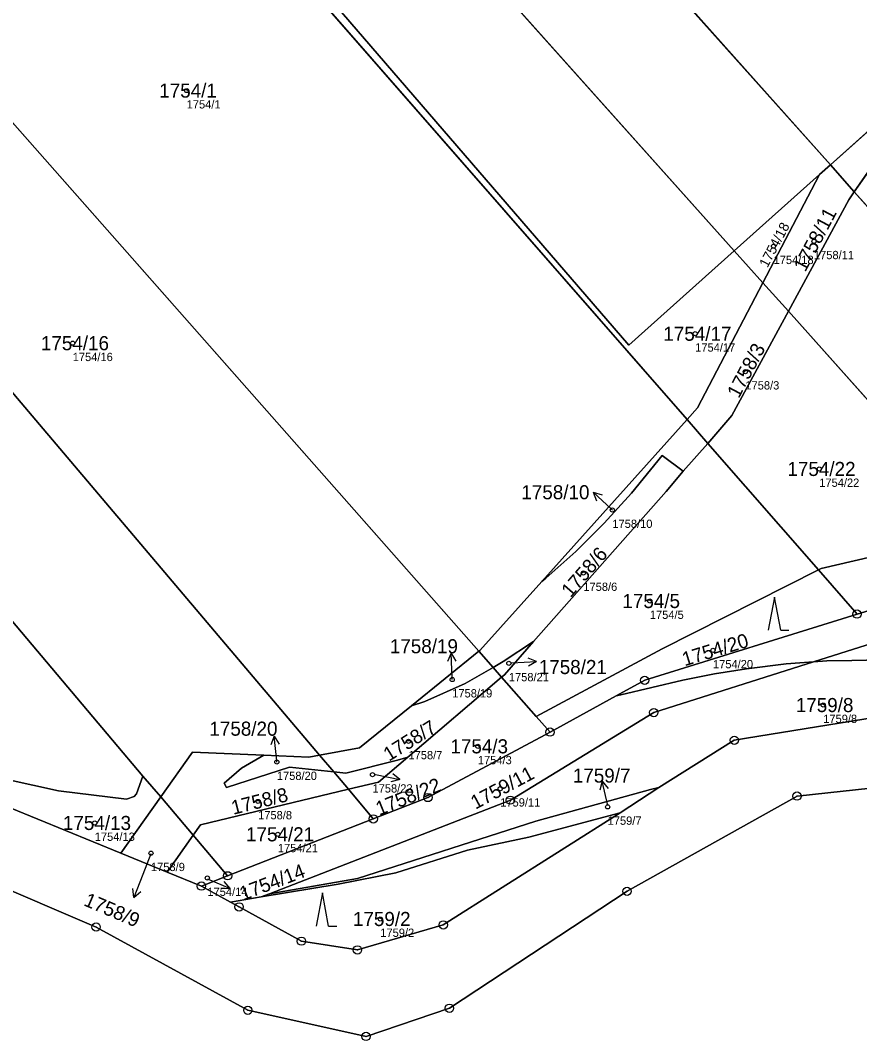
# Model space of a CAD drawing. Extents: x -751550 to -746116, y -1055108 to -1050700.
# Drawn here: x -750487.8 to -750386.6, y -1054333.2 to -1054210.1 of the extents above; entities that cross this region are included whole.
import ezdxf

# ---------------------------------------------------------------- set-up
doc = ezdxf.new("R2010")
doc.units = 0
for name, color, linetype in [('Definiční body', 7, 'Continuous'), ('Hranice parcel', 7, 'Continuous'), ('Parcelní čísla', 7, 'Continuous'), ('Polygon parcely', 7, 'Continuous'), ('Pop  PČ popisy', 7, 'Continuous'), ('Značky bodu BP', 7, 'Continuous'), ('Značky kultur', 7, 'Continuous')]:
    doc.layers.add(name, color=color, linetype=linetype)

msp = doc.modelspace()

# ---------------------------------------------------------------- linework, layer by layer
at = {"layer": 'Definiční body'}
for centre in [(-750467.77, -1054218.53), (-750396.96, -1054237.31), (-750392.09, -1054236.72), (-750406.42, -1054247.88), (-750481.52, -1054249.02), (-750400.36, -1054252.45), (-750391.45, -1054264.2), (-750416.41, -1054269.16), (-750419.91, -1054276.76), (-750411.89, -1054280.14), (-750404.27, -1054286.1), (-750428.9, -1054287.67), (-750435.73, -1054289.62), (-750390.97, -1054292.7), (-750441.01, -1054297.08), (-750432.64, -1054297.68), (-750456.89, -1054299.58), (-750445.35, -1054301.1), (-750429.94, -1054302.79), (-750459.15, -1054304.33), (-750416.98, -1054304.99), (-750478.86, -1054306.93), (-750456.77, -1054308.3), (-750472.08, -1054310.58), (-750465.27, -1054313.58), (-750444.41, -1054318.52)]:
    msp.add_circle(centre, 0.25, dxfattribs=at)
at = {"layer": 'Hranice parcel'}
for p, q in [((-750390.11, -1054227.5), (-750483.41, -1054122.81)), ((-750401.7, -1054237.87), (-750496.52, -1054131.78)), ((-750407.4, -1054258.24), (-750510.53, -1054140.17)), ((-750473.06, -1054301.3), (-750571.28, -1054184.67)), ((-750515.33, -1054192.28), (-750432.52, -1054286.21)), ((-750451.73, -1054298.76), (-750530.91, -1054205.23)), ((-750390.11, -1054227.5), (-750378.48, -1054217.08)), ((-750378.05, -1054217.56), (-750387.22, -1054230.75)), ((-750391.4, -1054228.65), (-750390.11, -1054227.5)), ((-750387.22, -1054230.75), (-750390.11, -1054227.5)), ((-750391.4, -1054228.65), (-750401.7, -1054237.87)), ((-750387.22, -1054230.75), (-750356.7, -1054265)), ((-750398.25, -1054241.73), (-750401.7, -1054237.87)), ((-750395.17, -1054245.17), (-750398.25, -1054241.73)), ((-750380.93, -1054261.11), (-750395.17, -1054245.17)), ((-750424.93, -1054277.77), (-750407.4, -1054258.24)), ((-750407.4, -1054258.24), (-750404.89, -1054261.12)), ((-750404.89, -1054261.12), (-750407.88, -1054264.48)), ((-750391.55, -1054276.39), (-750404.89, -1054261.12)), ((-750391.55, -1054276.39), (-750386.89, -1054281.72)), ((-750440.64, -1054292.78), (-750432.52, -1054286.21)), ((-750432.52, -1054286.21), (-750430.81, -1054288.16)), ((-750429.77, -1054289.34), (-750430.81, -1054288.16)), ((-750429.77, -1054289.34), (-750441.1, -1054299)), ((-750425.59, -1054294.08), (-750429.77, -1054289.34)), ((-750415.95, -1054291.59), (-750423.93, -1054295.96)), ((-750423.93, -1054295.96), (-750425.59, -1054294.08)), ((-750451.73, -1054298.76), (-750450.03, -1054300.77)), ((-750448.25, -1054302.87), (-750450.03, -1054300.77)), ((-750470.88, -1054303.76), (-750473.06, -1054301.3)), ((-750448.25, -1054302.87), (-750445.25, -1054306.44)), ((-750410.81, -1054302.66), (-750415.47, -1054305.69)), ((-750475.72, -1054310.57), (-750470.88, -1054303.76)), ((-750470.88, -1054303.76), (-750466.98, -1054308.39)), ((-750445.25, -1054306.44), (-750462.83, -1054313.31)), ((-750470.14, -1054312.85), (-750466.98, -1054308.39)), ((-750462.83, -1054313.31), (-750466.98, -1054308.39)), ((-750470.14, -1054312.85), (-750475.72, -1054310.57)), ((-750465.99, -1054314.55), (-750470.14, -1054312.85)), ((-750465.99, -1054314.55), (-750462.83, -1054313.31)), ((-750462.47, -1054316.49), (-750465.99, -1054314.55)), ((-750458.78, -1054315.86), (-750462.47, -1054316.49)), ((-750457.79, -1054315.48), (-750458.78, -1054315.86))]:
    msp.add_line(p, q, dxfattribs=at)
for points in [[(-750508.62, -1054140.06), (-750414.44, -1054249.27), (-750401.7, -1054237.87)], [(-750398.25, -1054241.73), (-750391.45, -1054228.73), (-750391.4, -1054228.65)], [(-750387.22, -1054230.75), (-750387.89, -1054231.7), (-750395.17, -1054245.17)], [(-750398.25, -1054241.73), (-750406.14, -1054256.83), (-750407.4, -1054258.24)], [(-750492.31, -1054313.68), (-750478.7, -1054319.49), (-750460.39, -1054329.54), (-750446.13, -1054332.7), (-750436.07, -1054329.29), (-750414.64, -1054315.18), (-750394.13, -1054303.69), (-750374.5, -1054301.56), (-750346.87, -1054303.47), (-750308.48, -1054310.33), (-750243.46, -1054301.57), (-750193.86, -1054286.28), (-750177.77, -1054276.34), (-750154.22, -1054242.37)], [(-750404.89, -1054261.12), (-750401.98, -1054257.76), (-750395.17, -1054245.17)], [(-750380.93, -1054261.11), (-750381.42, -1054261.03), (-750377.04, -1054272.91), (-750391.2, -1054276.22), (-750391.55, -1054276.39)], [(-750407.88, -1054264.48), (-750410.42, -1054262.58), (-750414.12, -1054267.14), (-750417.4, -1054270.73), (-750420.82, -1054274.17), (-750424.43, -1054277.4), (-750424.93, -1054277.77)], [(-750407.88, -1054264.48), (-750409.91, -1054266.93), (-750425.91, -1054285.04)], [(-750425.59, -1054294.08), (-750410.4, -1054285.92), (-750391.55, -1054276.39)], [(-750365.75, -1054278.09), (-750371.55, -1054277.03), (-750386.89, -1054281.72)], [(-750432.52, -1054286.21), (-750432.39, -1054286.11), (-750424.93, -1054277.77)], [(-750392.15, -1054287.49), (-750369.92, -1054280.46), (-750316.18, -1054289.78)], [(-750386.89, -1054281.72), (-750412.51, -1054289.71), (-750415.95, -1054291.59)], [(-750430.81, -1054288.16), (-750429.59, -1054287.45), (-750425.91, -1054285.04)], [(-750425.91, -1054285.04), (-750429.42, -1054289.04), (-750429.77, -1054289.34)], [(-750392.15, -1054287.49), (-750411.41, -1054293.61), (-750428.72, -1054304.18), (-750457.79, -1054315.48)], [(-750415.95, -1054291.59), (-750415.38, -1054291.46), (-750411.64, -1054290.57), (-750407.91, -1054289.69), (-750404.09, -1054288.94), (-750400.22, -1054288.31), (-750395.46, -1054287.73), (-750392.15, -1054287.49)], [(-750310.44, -1054296.15), (-750314.63, -1054295.76), (-750314.97, -1054295.41), (-750318.74, -1054294.85), (-750322.62, -1054294.52), (-750326.38, -1054294.1), (-750330.15, -1054293.64), (-750330.6, -1054293.88), (-750337.5, -1054292.92), (-750337.88, -1054292.58), (-750341.62, -1054292.05), (-750345.4, -1054291.36), (-750349.2, -1054290.8), (-750352.97, -1054290.2), (-750356.79, -1054289.71), (-750360.56, -1054289.2), (-750371.91, -1054287.64), (-750375.74, -1054287.3), (-750379.5, -1054287.19), (-750383.98, -1054287.23), (-750387.5, -1054287.31), (-750390.54, -1054287.38), (-750392.15, -1054287.49)], [(-750430.81, -1054288.16), (-750434.16, -1054290.1), (-750439.02, -1054292.25), (-750440.64, -1054292.78)], [(-750529.12, -1054289.13), (-750520.89, -1054291.2), (-750511.41, -1054294.43), (-750502.2, -1054298.67), (-750492.56, -1054301.01), (-750483.25, -1054303.05), (-750475.03, -1054304.04), (-750474.1, -1054303.73), (-750473.81, -1054303.43), (-750473.06, -1054301.3)], [(-750440.64, -1054292.78), (-750446.92, -1054297.86), (-750451.73, -1054298.76)], [(-750269.26, -1054295.78), (-750308.97, -1054300.71), (-750349.86, -1054293.76), (-750376.14, -1054292.81), (-750401.7, -1054296.95), (-750410.81, -1054302.66)], [(-750475.72, -1054310.57), (-750505.81, -1054298.25), (-750525.48, -1054294.53)], [(-750445.25, -1054306.44), (-750438.67, -1054303.86), (-750423.93, -1054295.96)], [(-750458.46, -1054298.76), (-750467.07, -1054298.38), (-750470.88, -1054303.76)], [(-750450.03, -1054300.77), (-750455.37, -1054300.21), (-750462.96, -1054302.67), (-750463.24, -1054302.14), (-750461.14, -1054300.31), (-750458.46, -1054298.76)], [(-750458.46, -1054298.76), (-750453.02, -1054299), (-750451.73, -1054298.76)], [(-750450.03, -1054300.77), (-750448.55, -1054300.93), (-750442.34, -1054299.37), (-750441.1, -1054299)], [(-750441.1, -1054299), (-750444.62, -1054302), (-750448.25, -1054302.87)], [(-750466.98, -1054308.39), (-750466.1, -1054307.15), (-750448.25, -1054302.87)], [(-750410.81, -1054302.66), (-750411.82, -1054302.89), (-750425.65, -1054306.71), (-750447.18, -1054313.65), (-750457.79, -1054315.48)], [(-750462.47, -1054316.49), (-750461.44, -1054317.06), (-750453.92, -1054321.2), (-750447.17, -1054322.25), (-750436.81, -1054319.23), (-750415.47, -1054305.69)], [(-750415.47, -1054305.69), (-750426.49, -1054308.66), (-750433.89, -1054310.22), (-750442.53, -1054312.94), (-750449.51, -1054314.3), (-750458.78, -1054315.86)]]:
    msp.add_lwpolyline(points, dxfattribs=at)
at = {"layer": 'Polygon parcely'}
for points in [[(-750378.48, -1054217.08), (-750453.17, -1054133.28), (-750474.02, -1054116.39), (-750483.41, -1054122.81), (-750390.11, -1054227.5)], [(-750496.52, -1054131.78), (-750401.7, -1054237.87), (-750391.4, -1054228.65), (-750390.11, -1054227.5), (-750483.41, -1054122.81)], [(-750401.7, -1054237.87), (-750496.52, -1054131.78), (-750508.62, -1054140.06), (-750414.44, -1054249.27)], [(-750509.27, -1054139.31), (-750510.53, -1054140.17), (-750407.4, -1054258.24), (-750406.14, -1054256.83), (-750398.25, -1054241.73), (-750401.7, -1054237.87), (-750414.44, -1054249.27), (-750508.62, -1054140.06)], [(-750424.93, -1054277.77), (-750407.4, -1054258.24), (-750510.53, -1054140.17), (-750531.08, -1054154.16), (-750543.43, -1054160.4), (-750515.33, -1054192.28), (-750432.52, -1054286.21), (-750432.39, -1054286.11)], [(-750575.76, -1054172.63), (-750573.5, -1054178.69), (-750571.28, -1054184.67), (-750473.06, -1054301.3), (-750470.88, -1054303.76), (-750467.07, -1054298.38), (-750458.46, -1054298.76), (-750453.02, -1054299), (-750451.73, -1054298.76), (-750530.91, -1054205.23), (-750563.73, -1054166.45)], [(-750571.28, -1054184.67), (-750568.12, -1054195.07), (-750560.86, -1054218.95), (-750571.15, -1054226.77), (-750529.12, -1054289.13), (-750520.89, -1054291.2), (-750511.41, -1054294.43), (-750502.2, -1054298.67), (-750492.56, -1054301.01), (-750483.25, -1054303.05), (-750475.03, -1054304.04), (-750474.1, -1054303.73), (-750473.81, -1054303.43), (-750473.06, -1054301.3)], [(-750440.64, -1054292.78), (-750432.52, -1054286.21), (-750515.33, -1054192.28), (-750530.91, -1054205.23), (-750451.73, -1054298.76), (-750446.92, -1054297.86)], [(-750378.05, -1054217.56), (-750378.48, -1054217.08), (-750390.11, -1054227.5), (-750387.22, -1054230.75)], [(-750345.06, -1054254.57), (-750372.38, -1054223.92), (-750378.05, -1054217.56), (-750387.22, -1054230.75), (-750356.7, -1054265)], [(-750390.11, -1054227.5), (-750391.4, -1054228.65), (-750391.45, -1054228.73), (-750398.25, -1054241.73), (-750395.17, -1054245.17), (-750387.89, -1054231.7), (-750387.22, -1054230.75)], [(-750398.25, -1054241.73), (-750391.45, -1054228.73), (-750391.4, -1054228.65), (-750401.7, -1054237.87)], [(-750395.17, -1054245.17), (-750380.93, -1054261.11), (-750356.7, -1054265), (-750387.22, -1054230.75), (-750387.89, -1054231.7)], [(-750406.14, -1054256.83), (-750407.4, -1054258.24), (-750404.89, -1054261.12), (-750401.98, -1054257.76), (-750395.17, -1054245.17), (-750398.25, -1054241.73)], [(-750380.93, -1054261.11), (-750395.17, -1054245.17), (-750401.98, -1054257.76), (-750404.89, -1054261.12), (-750391.55, -1054276.39), (-750391.2, -1054276.22), (-750377.04, -1054272.91), (-750381.42, -1054261.03)], [(-750407.4, -1054258.24), (-750424.93, -1054277.77), (-750424.43, -1054277.4), (-750420.82, -1054274.17), (-750417.4, -1054270.73), (-750414.12, -1054267.14), (-750410.42, -1054262.58), (-750407.88, -1054264.48), (-750404.89, -1054261.12)], [(-750429.77, -1054289.34), (-750425.59, -1054294.08), (-750410.4, -1054285.92), (-750391.55, -1054276.39), (-750404.89, -1054261.12), (-750407.88, -1054264.48), (-750409.91, -1054266.93), (-750425.91, -1054285.04), (-750429.42, -1054289.04)], [(-750391.2, -1054276.22), (-750391.55, -1054276.39), (-750386.89, -1054281.72), (-750371.55, -1054277.03), (-750365.75, -1054278.09), (-750380.93, -1054261.11), (-750381.42, -1054261.03), (-750377.04, -1054272.91)], [(-750425.91, -1054285.04), (-750409.91, -1054266.93), (-750407.88, -1054264.48), (-750410.42, -1054262.58), (-750414.12, -1054267.14), (-750417.4, -1054270.73), (-750420.82, -1054274.17), (-750424.43, -1054277.4), (-750424.93, -1054277.77), (-750432.39, -1054286.11), (-750432.52, -1054286.21), (-750430.81, -1054288.16), (-750429.59, -1054287.45)], [(-750425.59, -1054294.08), (-750423.93, -1054295.96), (-750415.95, -1054291.59), (-750412.51, -1054289.71), (-750386.89, -1054281.72), (-750391.55, -1054276.39), (-750410.4, -1054285.92)], [(-750386.89, -1054281.72), (-750412.51, -1054289.71), (-750415.95, -1054291.59), (-750415.38, -1054291.46), (-750411.64, -1054290.57), (-750407.91, -1054289.69), (-750404.09, -1054288.94), (-750400.22, -1054288.31), (-750395.46, -1054287.73), (-750392.15, -1054287.49), (-750369.92, -1054280.46), (-750316.18, -1054289.78), (-750317.92, -1054285.02), (-750341.31, -1054282.55), (-750365.75, -1054278.09), (-750371.55, -1054277.03)], [(-750429.77, -1054289.34), (-750429.42, -1054289.04), (-750425.91, -1054285.04), (-750429.59, -1054287.45), (-750430.81, -1054288.16)], [(-750430.81, -1054288.16), (-750432.52, -1054286.21), (-750440.64, -1054292.78), (-750439.02, -1054292.25), (-750434.16, -1054290.1)], [(-750423.93, -1054295.96), (-750438.67, -1054303.86), (-750445.25, -1054306.44), (-750462.83, -1054313.31), (-750465.99, -1054314.55), (-750462.47, -1054316.49), (-750458.78, -1054315.86), (-750457.79, -1054315.48), (-750428.72, -1054304.18), (-750411.41, -1054293.61), (-750392.15, -1054287.49), (-750395.46, -1054287.73), (-750400.22, -1054288.31), (-750404.09, -1054288.94), (-750407.91, -1054289.69), (-750411.64, -1054290.57), (-750415.38, -1054291.46), (-750415.95, -1054291.59)], [(-750442.34, -1054299.37), (-750441.1, -1054299), (-750429.77, -1054289.34), (-750430.81, -1054288.16), (-750434.16, -1054290.1), (-750439.02, -1054292.25), (-750440.64, -1054292.78), (-750446.92, -1054297.86), (-750451.73, -1054298.76), (-750450.03, -1054300.77), (-750448.55, -1054300.93)], [(-750475.72, -1054310.57), (-750470.88, -1054303.76), (-750473.06, -1054301.3), (-750473.81, -1054303.43), (-750474.1, -1054303.73), (-750475.03, -1054304.04), (-750483.25, -1054303.05), (-750492.56, -1054301.01), (-750502.2, -1054298.67), (-750511.41, -1054294.43), (-750520.89, -1054291.2), (-750529.12, -1054289.13), (-750525.48, -1054294.53), (-750505.81, -1054298.25)], [(-750448.25, -1054302.87), (-750445.25, -1054306.44), (-750438.67, -1054303.86), (-750423.93, -1054295.96), (-750425.59, -1054294.08), (-750429.77, -1054289.34), (-750441.1, -1054299), (-750444.62, -1054302)], [(-750470.88, -1054303.76), (-750466.98, -1054308.39), (-750466.1, -1054307.15), (-750448.25, -1054302.87), (-750450.03, -1054300.77), (-750455.37, -1054300.21), (-750462.96, -1054302.67), (-750463.24, -1054302.14), (-750461.14, -1054300.31), (-750458.46, -1054298.76), (-750467.07, -1054298.38)], [(-750450.03, -1054300.77), (-750451.73, -1054298.76), (-750453.02, -1054299), (-750458.46, -1054298.76), (-750461.14, -1054300.31), (-750463.24, -1054302.14), (-750462.96, -1054302.67), (-750455.37, -1054300.21)], [(-750448.25, -1054302.87), (-750444.62, -1054302), (-750441.1, -1054299), (-750442.34, -1054299.37), (-750448.55, -1054300.93), (-750450.03, -1054300.77)], [(-750445.25, -1054306.44), (-750448.25, -1054302.87), (-750466.1, -1054307.15), (-750466.98, -1054308.39), (-750462.83, -1054313.31)], [(-750457.79, -1054315.48), (-750458.78, -1054315.86), (-750449.51, -1054314.3), (-750442.53, -1054312.94), (-750433.89, -1054310.22), (-750426.49, -1054308.66), (-750415.47, -1054305.69), (-750410.81, -1054302.66), (-750411.82, -1054302.89), (-750425.65, -1054306.71), (-750447.18, -1054313.65)], [(-750470.14, -1054312.85), (-750466.98, -1054308.39), (-750470.88, -1054303.76), (-750475.72, -1054310.57)], [(-750462.47, -1054316.49), (-750461.44, -1054317.06), (-750453.92, -1054321.2), (-750447.17, -1054322.25), (-750436.81, -1054319.23), (-750415.47, -1054305.69), (-750426.49, -1054308.66), (-750433.89, -1054310.22), (-750442.53, -1054312.94), (-750449.51, -1054314.3), (-750458.78, -1054315.86)], [(-750466.98, -1054308.39), (-750470.14, -1054312.85), (-750465.99, -1054314.55), (-750462.83, -1054313.31)]]:
    msp.add_lwpolyline(points, close=True, dxfattribs=at)
for points in [[(-750179.8, -1054262.99), (-750198.44, -1054278.32), (-750245.96, -1054292.88), (-750255.81, -1054294.11), (-750269.26, -1054295.78), (-750308.97, -1054300.71), (-750349.86, -1054293.76), (-750376.14, -1054292.81), (-750401.7, -1054296.95), (-750410.81, -1054302.66), (-750415.47, -1054305.69), (-750436.81, -1054319.23), (-750447.17, -1054322.25), (-750453.92, -1054321.2), (-750461.44, -1054317.06), (-750462.47, -1054316.49), (-750465.99, -1054314.55), (-750470.14, -1054312.85), (-750475.72, -1054310.57), (-750505.81, -1054298.25), (-750525.48, -1054294.53), (-750541.19, -1054291.56), (-750599.68, -1054272.45)], [(-750603.4, -1054282.55), (-750544.42, -1054300.77), (-750521.88, -1054305.23), (-750503.56, -1054308.87), (-750492.31, -1054313.68), (-750478.7, -1054319.49), (-750460.39, -1054329.54), (-750446.13, -1054332.7), (-750436.07, -1054329.29), (-750414.64, -1054315.18), (-750394.13, -1054303.69), (-750374.5, -1054301.56), (-750346.87, -1054303.47), (-750308.48, -1054310.33), (-750243.46, -1054301.57), (-750193.86, -1054286.28), (-750177.77, -1054276.34)], [(-750177.77, -1054276.34), (-750193.86, -1054286.28), (-750243.46, -1054301.57), (-750308.48, -1054310.33), (-750346.87, -1054303.47), (-750374.5, -1054301.56), (-750394.13, -1054303.69), (-750414.64, -1054315.18), (-750436.07, -1054329.29), (-750446.13, -1054332.7), (-750460.39, -1054329.54), (-750478.7, -1054319.49), (-750492.31, -1054313.68), (-750496.39, -1054312.81)], [(-750316.18, -1054289.78), (-750369.92, -1054280.46), (-750392.15, -1054287.49), (-750390.54, -1054287.38), (-750387.5, -1054287.31), (-750383.98, -1054287.23), (-750379.5, -1054287.19), (-750375.74, -1054287.3), (-750371.91, -1054287.64), (-750360.56, -1054289.2), (-750356.79, -1054289.71), (-750352.97, -1054290.2), (-750349.2, -1054290.8), (-750345.4, -1054291.36), (-750341.62, -1054292.05), (-750337.88, -1054292.58), (-750337.5, -1054292.92), (-750330.6, -1054293.88), (-750330.15, -1054293.64), (-750326.38, -1054294.1)], [(-750383.98, -1054287.23), (-750387.5, -1054287.31), (-750390.54, -1054287.38), (-750392.15, -1054287.49), (-750411.41, -1054293.61), (-750428.72, -1054304.18), (-750457.79, -1054315.48), (-750447.18, -1054313.65), (-750425.65, -1054306.71), (-750411.82, -1054302.89), (-750410.81, -1054302.66), (-750401.7, -1054296.95), (-750376.14, -1054292.81)]]:
    msp.add_lwpolyline(points, dxfattribs=at)
at = {"layer": 'Pop  PČ popisy'}
for p, q in [((-750416.52, -1054269.06), (-750418.71, -1054267.01)), ((-750418.71, -1054267.01), (-750417.64, -1054267.33)), ((-750418.71, -1054267.01), (-750418.32, -1054268.06)), ((-750416.41, -1054269.16), (-750416.52, -1054269.06)), ((-750435.84, -1054286.44), (-750436.31, -1054287.46)), ((-750435.74, -1054289.44), (-750435.84, -1054286.44)), ((-750435.84, -1054286.44), (-750435.31, -1054287.42)), ((-750428.55, -1054287.62), (-750425.55, -1054287.46)), ((-750425.55, -1054287.46), (-750426.58, -1054287.02)), ((-750425.55, -1054287.46), (-750426.53, -1054288.02)), ((-750435.73, -1054289.62), (-750435.74, -1054289.44)), ((-750457.21, -1054296.46), (-750457.61, -1054297.5)), ((-750456.9, -1054299.44), (-750457.21, -1054296.46)), ((-750457.21, -1054296.46), (-750456.61, -1054297.4)), ((-750456.89, -1054299.58), (-750456.9, -1054299.44)), ((-750444.97, -1054301.07), (-750442.04, -1054301.69)), ((-750442.04, -1054301.69), (-750442.91, -1054301)), ((-750442.04, -1054301.69), (-750443.12, -1054301.98)), ((-750417.65, -1054301.9), (-750417.91, -1054302.98)), ((-750416.97, -1054304.82), (-750417.65, -1054301.9)), ((-750417.65, -1054301.9), (-750416.93, -1054302.76)), ((-750472.09, -1054310.66), (-750473.07, -1054313.14)), ((-750473.07, -1054313.14), (-750474.15, -1054315.94)), ((-750465.27, -1054313.66), (-750462.51, -1054314.83)), ((-750462.51, -1054314.83), (-750463.23, -1054313.98)), ((-750474.15, -1054315.94), (-750474.25, -1054314.83)), ((-750474.15, -1054315.94), (-750473.32, -1054315.19)), ((-750462.51, -1054314.83), (-750463.62, -1054314.9))]:
    msp.add_line(p, q, dxfattribs=at)
at = {"layer": 'Značky bodu BP'}
for centre, radius in [((-750386.89, -1054281.72), 0.5), ((-750386.89, -1054281.72), 0.0303), ((-750412.51, -1054289.71), 0.5), ((-750412.51, -1054289.71), 0.0303), ((-750411.41, -1054293.61), 0.5), ((-750411.41, -1054293.61), 0.0303), ((-750423.93, -1054295.96), 0.5), ((-750423.93, -1054295.96), 0.0303), ((-750401.7, -1054296.95), 0.5), ((-750401.7, -1054296.95), 0.0303), ((-750438.67, -1054303.86), 0.5), ((-750394.13, -1054303.69), 0.5), ((-750438.67, -1054303.86), 0.0303), ((-750428.72, -1054304.18), 0.5), ((-750428.72, -1054304.18), 0.0303), ((-750394.13, -1054303.69), 0.0303), ((-750445.25, -1054306.44), 0.5), ((-750445.25, -1054306.44), 0.0303), ((-750462.83, -1054313.31), 0.5), ((-750462.83, -1054313.31), 0.0303), ((-750465.99, -1054314.55), 0.5), ((-750465.99, -1054314.55), 0.0303), ((-750414.64, -1054315.18), 0.5), ((-750414.64, -1054315.18), 0.0303), ((-750461.44, -1054317.06), 0.5), ((-750461.44, -1054317.06), 0.0303), ((-750478.7, -1054319.49), 0.5), ((-750478.7, -1054319.49), 0.0303), ((-750436.81, -1054319.23), 0.5), ((-750436.81, -1054319.23), 0.0303), ((-750453.92, -1054321.2), 0.5), ((-750453.92, -1054321.2), 0.0303), ((-750447.17, -1054322.25), 0.5), ((-750447.17, -1054322.25), 0.0303), ((-750460.39, -1054329.54), 0.5), ((-750436.07, -1054329.29), 0.5), ((-750436.07, -1054329.29), 0.0303), ((-750460.39, -1054329.54), 0.0303), ((-750446.13, -1054332.7), 0.5), ((-750446.13, -1054332.7), 0.0303)]:
    msp.add_circle(centre, radius, dxfattribs=at)
at = {"layer": 'Značky kultur'}
for p, q in [((-750396.85, -1054279.67), (-750397.6, -1054283.67)), ((-750396.1, -1054283.67), (-750396.85, -1054279.67)), ((-750396.1, -1054283.67), (-750395.1, -1054283.67)), ((-750451.4, -1054315.37), (-750452.15, -1054319.37)), ((-750450.65, -1054319.37), (-750451.4, -1054315.37)), ((-750450.65, -1054319.37), (-750449.65, -1054319.37))]:
    msp.add_line(p, q, dxfattribs=at)

# ---------------------------------------------------------------- texts
at = {"layer": 'Definiční body'}
for s, p in [('1754/1', (-750467.77, -1054220.69)), ('1758/11', (-750392.09, -1054238.88)), ('1754/18', (-750396.96, -1054239.47)), ('1754/17', (-750406.42, -1054250.04)), ('1754/16', (-750481.52, -1054251.18)), ('1758/3', (-750400.36, -1054254.61)), ('1754/22', (-750391.45, -1054266.36)), ('1758/10', (-750416.41, -1054271.32)), ('1758/6', (-750419.91, -1054278.92)), ('1754/5', (-750411.89, -1054282.3)), ('1754/20', (-750404.27, -1054288.26)), ('1758/21', (-750428.9, -1054289.83)), ('1758/19', (-750435.73, -1054291.78)), ('1759/8', (-750390.97, -1054294.86)), ('1758/7', (-750441.01, -1054299.24)), ('1754/3', (-750432.64, -1054299.84)), ('1758/20', (-750456.89, -1054301.74)), ('1758/22', (-750445.35, -1054303.26)), ('1759/11', (-750429.94, -1054304.95)), ('1758/8', (-750459.15, -1054306.49)), ('1759/7', (-750416.98, -1054307.15)), ('1754/13', (-750478.86, -1054309.09)), ('1754/21', (-750456.77, -1054310.46)), ('1758/9', (-750472.08, -1054312.74)), ('1754/14', (-750465.27, -1054315.74)), ('1759/2', (-750444.41, -1054320.68))]:
    msp.add_text(s, height=1, dxfattribs=at).set_placement(p)
at = {"layer": 'Parcelní čísla'}
for s, p in [('1754/1', (-750471.08, -1054219.38)), ('1754/16', (-750485.36, -1054249.87)), ('1754/17', (-750410.26, -1054248.73)), ('1754/22', (-750395.29, -1054265.05)), ('1758/10', (-750427.39, -1054267.86)), ('1754/5', (-750415.2, -1054280.99)), ('1758/19', (-750443.26, -1054286.45)), ('1758/21', (-750425.29, -1054288.96)), ('1759/8', (-750394.28, -1054293.55)), ('1758/20', (-750465.03, -1054296.4)), ('1754/3', (-750435.95, -1054298.53)), ('1759/7', (-750421.18, -1054302.06)), ('1754/13', (-750482.7, -1054307.78)), ('1754/21', (-750460.61, -1054309.15)), ('1759/2', (-750447.71, -1054319.37))]:
    msp.add_text(s, height=1.7, dxfattribs=at).set_placement(p)
for s, height, rotation, p in [('1758/11', 1.7, 62, (-750393.14, -1054240.51)), ('1754/18', 1.2, 62, (-750397.7, -1054239.98)), ('1758/3', 1.7, 62, (-750401.16, -1054255.77)), ('1758/6', 1.7, 49, (-750421.44, -1054279.81)), ('1754/20', 1.7, 17, (-750407.69, -1054288.03)), ('1758/7', 1.7, 32, (-750443.36, -1054299.55)), ('1759/11', 1.7, 28, (-750432.93, -1054305.34)), ('1758/22', 1.7, 22, (-750444.54, -1054306.07)), ('1758/8', 1.7, 14, (-750462.15, -1054305.95)), ('1754/14', 1.7, 21, (-750460.99, -1054316.34)), ('1758/9', 1.7, 337, (-750480.3, -1054316.85))]:
    msp.add_text(s, height=height, rotation=rotation, dxfattribs=at).set_placement(p)

doc.saveas('drawing.dxf')
